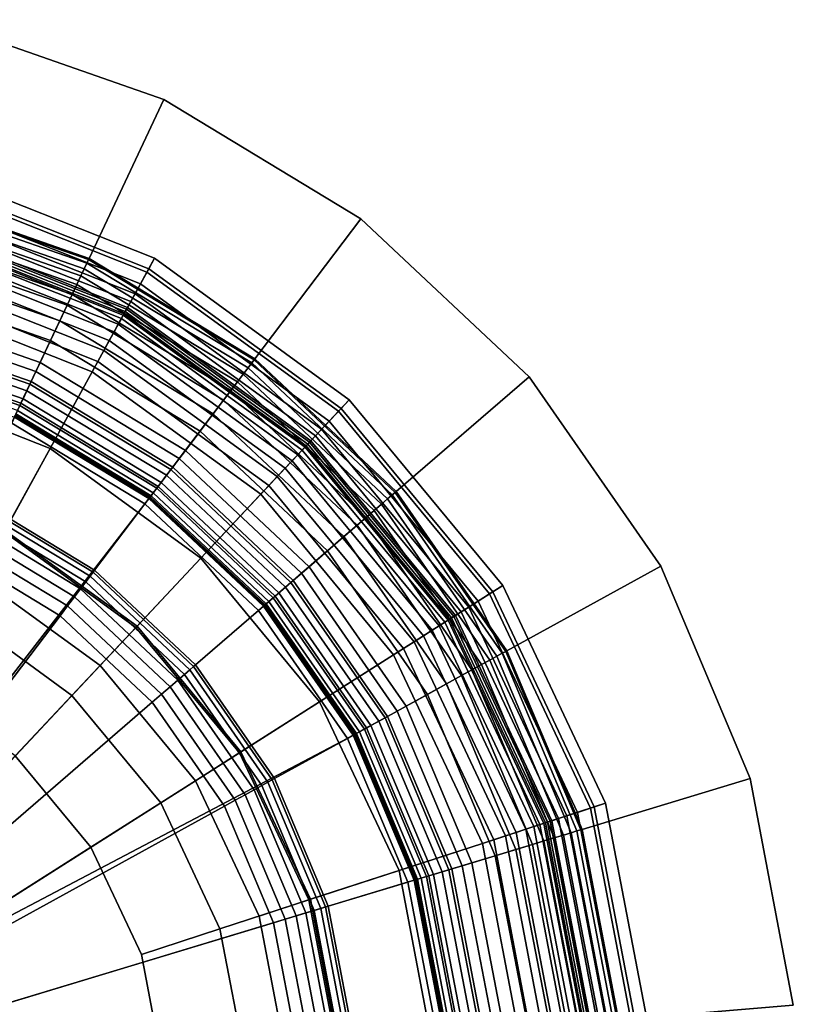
# Model space of a CAD drawing. Extents: x -43.1 to 43.1, y -41.3 to 41.3.
# Tile 635 of 656: x 26.9 to 27.9, y 20.6 to 21.9. Entities that reach past the tile are written whole.
import ezdxf

# ---------------------------------------------------------------- set-up
doc = ezdxf.new("R2010")
doc.units = 0
for name, color, linetype in [('LAMP', 7, 'CONTINUOUS'), ('LAMP_SUPPORT', 18, 'CONTINUOUS'), ('METAL_BASE', 254, 'CONTINUOUS')]:
    doc.layers.add(name, color=color, linetype=linetype)

msp = doc.modelspace()

# ---------------------------------------------------------------- linework, layer by layer
at = {"layer": 'LAMP'}
for points in [[(26.7757, 21.6675, 24.3843), (27.0554, 21.5568, 24.3843), (27.0651, 21.5744, 24.6401), (26.7806, 21.6869, 24.6401)], [(26.7806, 21.6869, 24.6401), (27.0651, 21.5744, 24.6401), (27.0577, 21.561, 24.7579), (26.7768, 21.6721, 24.7579)], [(26.7768, 21.6721, 24.7579), (27.0577, 21.561, 24.7579), (27.0295, 21.5096, 24.8806), (26.7623, 21.6153, 24.8806)], [(26.7714, 21.6509, 24.0998), (27.0471, 21.5418, 24.0998), (27.0554, 21.5568, 24.3843), (26.7757, 21.6675, 24.3843)], [(26.7679, 21.637, 23.7996), (27.0403, 21.5293, 23.7996), (27.0471, 21.5418, 24.0998), (26.7714, 21.6509, 24.0998)], [(26.7629, 21.6176, 23.2036), (27.0306, 21.5117, 23.2036), (27.0348, 21.5193, 23.4966), (26.765, 21.626, 23.4966)], [(26.765, 21.626, 23.4966), (27.0348, 21.5193, 23.4966), (27.0403, 21.5293, 23.7996), (26.7679, 21.637, 23.7996)], [(26.7623, 21.6153, 24.8806), (27.0295, 21.5096, 24.8806), (26.9858, 21.4302, 24.9998), (26.7398, 21.5275, 24.9998)], [(26.7614, 21.612, 22.9337), (27.0278, 21.5066, 22.9337), (27.0306, 21.5117, 23.2036), (26.7629, 21.6176, 23.2036)], [(26.7568, 21.5941, 22.6586), (27.0189, 21.4904, 22.6586), (27.0229, 21.4976, 22.6707), (26.7589, 21.602, 22.6707)], [(26.7589, 21.602, 22.6707), (27.0229, 21.4976, 22.6707), (27.0254, 21.5022, 22.6845), (26.7602, 21.6072, 22.6845)], [(26.7602, 21.6072, 22.6845), (27.0254, 21.5022, 22.6845), (27.0264, 21.5039, 22.6997), (26.7607, 21.609, 22.6997)], [(26.7607, 21.609, 22.6997), (27.0264, 21.5039, 22.6997), (27.0278, 21.5066, 22.9337), (26.7614, 21.612, 22.9337)], [(26.7542, 21.5837, 22.6486), (27.0138, 21.481, 22.6486), (27.0189, 21.4904, 22.6586), (26.7568, 21.5941, 22.6586)], [(26.751, 21.5713, 22.6411), (27.0076, 21.4698, 22.6411), (27.0138, 21.481, 22.6486), (26.7542, 21.5837, 22.6486)], [(26.7474, 21.5573, 22.6365), (27.0007, 21.4571, 22.6365), (27.0076, 21.4698, 22.6411), (26.751, 21.5713, 22.6411)], [(27.0554, 21.5568, 24.3843), (27.2988, 21.38, 24.3843), (27.3125, 21.3946, 24.6401), (27.0651, 21.5744, 24.6401)], [(27.0651, 21.5744, 24.6401), (27.3125, 21.3946, 24.6401), (27.3021, 21.3835, 24.7579), (27.0577, 21.561, 24.7579)], [(26.7435, 21.5422, 22.6352), (26.9931, 21.4434, 22.6352), (27.0007, 21.4571, 22.6365), (26.7474, 21.5573, 22.6365)], [(27.0577, 21.561, 24.7579), (27.3021, 21.3835, 24.7579), (27.262, 21.3408, 24.8806), (27.0295, 21.5096, 24.8806)], [(27.0471, 21.5418, 24.0998), (27.2871, 21.3675, 24.0998), (27.2988, 21.38, 24.3843), (27.0554, 21.5568, 24.3843)], [(26.6827, 21.305, 22.6428), (26.8752, 21.2288, 22.6428), (26.9931, 21.4434, 22.6352), (26.7435, 21.5422, 22.6352)], [(27.0403, 21.5293, 23.7996), (27.2773, 21.3571, 23.7996), (27.2871, 21.3675, 24.0998), (27.0471, 21.5418, 24.0998)], [(26.7398, 21.5275, 24.9998), (26.9858, 21.4302, 24.9998), (26.9323, 21.3326, 25.107), (26.7121, 21.4197, 25.107)], [(27.0348, 21.5193, 23.4966), (27.2695, 21.3488, 23.4966), (27.2773, 21.3571, 23.7996), (27.0403, 21.5293, 23.7996)], [(27.0306, 21.5117, 23.2036), (27.2637, 21.3425, 23.2036), (27.2695, 21.3488, 23.4966), (27.0348, 21.5193, 23.4966)], [(27.0295, 21.5096, 24.8806), (27.262, 21.3408, 24.8806), (27.2, 21.2747, 24.9998), (26.9858, 21.4302, 24.9998)], [(27.0229, 21.4976, 22.6707), (27.2526, 21.3308, 22.6707), (27.2562, 21.3346, 22.6845), (27.0254, 21.5022, 22.6845)], [(27.0254, 21.5022, 22.6845), (27.2562, 21.3346, 22.6845), (27.2576, 21.3361, 22.6997), (27.0264, 21.5039, 22.6997)], [(27.0264, 21.5039, 22.6997), (27.2576, 21.3361, 22.6997), (27.2597, 21.3383, 22.9337), (27.0278, 21.5066, 22.9337)], [(27.0278, 21.5066, 22.9337), (27.2597, 21.3383, 22.9337), (27.2637, 21.3425, 23.2036), (27.0306, 21.5117, 23.2036)], [(27.0138, 21.481, 22.6486), (27.2397, 21.317, 22.6486), (27.247, 21.3248, 22.6586), (27.0189, 21.4904, 22.6586)], [(27.0189, 21.4904, 22.6586), (27.247, 21.3248, 22.6586), (27.2526, 21.3308, 22.6707), (27.0229, 21.4976, 22.6707)], [(27.0076, 21.4698, 22.6411), (27.2309, 21.3076, 22.6411), (27.2397, 21.317, 22.6486), (27.0138, 21.481, 22.6486)], [(27.0007, 21.4571, 22.6365), (27.221, 21.2971, 22.6365), (27.2309, 21.3076, 22.6411), (27.0076, 21.4698, 22.6411)], [(26.9931, 21.4434, 22.6352), (27.2103, 21.2857, 22.6352), (27.221, 21.2971, 22.6365), (27.0007, 21.4571, 22.6365)], [(26.8752, 21.2288, 22.6428), (27.0428, 21.1072, 22.6428), (27.2103, 21.2857, 22.6352), (26.9931, 21.4434, 22.6352)], [(26.9858, 21.4302, 24.9998), (27.2, 21.2747, 24.9998), (27.1238, 21.1935, 25.107), (26.9323, 21.3326, 25.107)], [(26.7121, 21.4197, 25.107), (26.9323, 21.3326, 25.107), (26.8742, 21.2269, 25.1939), (26.6822, 21.3029, 25.1939)], [(27.2988, 21.38, 24.3843), (27.4907, 21.1483, 24.3843), (27.5076, 21.159, 24.6401), (27.3125, 21.3946, 24.6401)], [(27.3125, 21.3946, 24.6401), (27.5076, 21.159, 24.6401), (27.4947, 21.1508, 24.7579), (27.3021, 21.3835, 24.7579)], [(27.3021, 21.3835, 24.7579), (27.4947, 21.1508, 24.7579), (27.4452, 21.1194, 24.8806), (27.262, 21.3408, 24.8806)], [(27.2871, 21.3675, 24.0998), (27.4762, 21.1391, 24.0998), (27.4907, 21.1483, 24.3843), (27.2988, 21.38, 24.3843)], [(27.2773, 21.3571, 23.7996), (27.4642, 21.1314, 23.7996), (27.4762, 21.1391, 24.0998), (27.2871, 21.3675, 24.0998)], [(27.2695, 21.3488, 23.4966), (27.4545, 21.1253, 23.4966), (27.4642, 21.1314, 23.7996), (27.2773, 21.3571, 23.7996)], [(27.262, 21.3408, 24.8806), (27.4452, 21.1194, 24.8806), (27.3687, 21.0708, 24.9998), (27.2, 21.2747, 24.9998)], [(27.2576, 21.3361, 22.6997), (27.4398, 21.116, 22.6997), (27.4424, 21.1176, 22.9337), (27.2597, 21.3383, 22.9337)], [(27.2597, 21.3383, 22.9337), (27.4424, 21.1176, 22.9337), (27.4473, 21.1207, 23.2036), (27.2637, 21.3425, 23.2036)], [(27.2637, 21.3425, 23.2036), (27.4473, 21.1207, 23.2036), (27.4545, 21.1253, 23.4966), (27.2695, 21.3488, 23.4966)], [(26.9323, 21.3326, 25.107), (27.1238, 21.1935, 25.107), (27.0413, 21.1056, 25.1939), (26.8742, 21.2269, 25.1939)], [(27.247, 21.3248, 22.6586), (27.4267, 21.1077, 22.6586), (27.4337, 21.1121, 22.6707), (27.2526, 21.3308, 22.6707)], [(27.2526, 21.3308, 22.6707), (27.4337, 21.1121, 22.6707), (27.4381, 21.1149, 22.6845), (27.2562, 21.3346, 22.6845)], [(27.2562, 21.3346, 22.6845), (27.4381, 21.1149, 22.6845), (27.4398, 21.116, 22.6997), (27.2576, 21.3361, 22.6997)], [(27.2309, 21.3076, 22.6411), (27.4069, 21.0951, 22.6411), (27.4177, 21.1019, 22.6486), (27.2397, 21.317, 22.6486)], [(27.2397, 21.317, 22.6486), (27.4177, 21.1019, 22.6486), (27.4267, 21.1077, 22.6586), (27.247, 21.3248, 22.6586)], [(27.221, 21.2971, 22.6365), (27.3947, 21.0873, 22.6365), (27.4069, 21.0951, 22.6411), (27.2309, 21.3076, 22.6411)], [(27.2103, 21.2857, 22.6352), (27.3815, 21.0789, 22.6352), (27.3947, 21.0873, 22.6365), (27.221, 21.2971, 22.6365)], [(27.0428, 21.1072, 22.6428), (27.1748, 20.9477, 22.6428), (27.3815, 21.0789, 22.6352), (27.2103, 21.2857, 22.6352)], [(27.2, 21.2747, 24.9998), (27.3687, 21.0708, 24.9998), (27.2748, 21.0112, 25.107), (27.1238, 21.1935, 25.107)], [(26.8422, 21.1687, 22.1433), (26.6657, 21.2386, 22.1433), (26.4775, 20.5049, 22.1433), (26.9958, 21.0572, 22.1433)], [(26.8742, 21.2269, 25.1939), (27.0413, 21.1056, 25.1939), (26.9602, 21.0192, 25.2522), (26.8171, 21.1231, 25.2522)], [(26.8422, 21.1687, 22.1433), (26.9958, 21.0572, 22.1433), (27.0428, 21.1072, 22.6428), (26.8752, 21.2288, 22.6428)], [(27.1238, 21.1935, 25.107), (27.2748, 21.0112, 25.107), (27.173, 20.9465, 25.1939), (27.0413, 21.1056, 25.1939)], [(27.4947, 21.1508, 24.7579), (27.6234, 20.8776, 24.7579), (27.5676, 20.8594, 24.8806), (27.4452, 21.1194, 24.8806)], [(27.4907, 21.1483, 24.3843), (27.6188, 20.8761, 24.3843), (27.6379, 20.8823, 24.6401), (27.5076, 21.159, 24.6401)], [(27.5076, 21.159, 24.6401), (27.6379, 20.8823, 24.6401), (27.6234, 20.8776, 24.7579), (27.4947, 21.1508, 24.7579)], [(27.4642, 21.1314, 23.7996), (27.589, 20.8664, 23.7996), (27.6025, 20.8708, 24.0998), (27.4762, 21.1391, 24.0998)], [(27.4762, 21.1391, 24.0998), (27.6025, 20.8708, 24.0998), (27.6188, 20.8761, 24.3843), (27.4907, 21.1483, 24.3843)], [(27.4545, 21.1253, 23.4966), (27.5781, 20.8629, 23.4966), (27.589, 20.8664, 23.7996), (27.4642, 21.1314, 23.7996)], [(26.8171, 21.1231, 25.2522), (26.9602, 21.0192, 25.2522), (26.8882, 20.9425, 25.2735), (26.7665, 21.0309, 25.2735)], [(27.4452, 21.1194, 24.8806), (27.5676, 20.8594, 24.8806), (27.4815, 20.8314, 24.9998), (27.3687, 21.0708, 24.9998)], [(27.4337, 21.1121, 22.6707), (27.5546, 20.8552, 22.6707), (27.5597, 20.8568, 22.6845), (27.4381, 21.1149, 22.6845)], [(27.4381, 21.1149, 22.6845), (27.5597, 20.8568, 22.6845), (27.5615, 20.8574, 22.6997), (27.4398, 21.116, 22.6997)], [(27.4398, 21.116, 22.6997), (27.5615, 20.8574, 22.6997), (27.5644, 20.8584, 22.9337), (27.4424, 21.1176, 22.9337)], [(27.4424, 21.1176, 22.9337), (27.5644, 20.8584, 22.9337), (27.5699, 20.8602, 23.2036), (27.4473, 21.1207, 23.2036)], [(27.4473, 21.1207, 23.2036), (27.5699, 20.8602, 23.2036), (27.5781, 20.8629, 23.4966), (27.4545, 21.1253, 23.4966)], [(27.0413, 21.1056, 25.1939), (27.173, 20.9465, 25.1939), (27.0729, 20.883, 25.2522), (26.9602, 21.0192, 25.2522)], [(26.9958, 21.0572, 22.1433), (27.1169, 20.9109, 22.1433), (27.1748, 20.9477, 22.6428), (27.0428, 21.1072, 22.6428)], [(27.4069, 21.0951, 22.6411), (27.5244, 20.8454, 22.6411), (27.5366, 20.8494, 22.6486), (27.4177, 21.1019, 22.6486)], [(27.4177, 21.1019, 22.6486), (27.5366, 20.8494, 22.6486), (27.5468, 20.8527, 22.6586), (27.4267, 21.1077, 22.6586)], [(27.4267, 21.1077, 22.6586), (27.5468, 20.8527, 22.6586), (27.5546, 20.8552, 22.6707), (27.4337, 21.1121, 22.6707)], [(27.3947, 21.0873, 22.6365), (27.5107, 20.8409, 22.6365), (27.5244, 20.8454, 22.6411), (27.4069, 21.0951, 22.6411)], [(27.1748, 20.9477, 22.6428), (27.263, 20.7604, 22.6428), (27.4959, 20.8361, 22.6352), (27.3815, 21.0789, 22.6352)], [(27.3815, 21.0789, 22.6352), (27.4959, 20.8361, 22.6352), (27.5107, 20.8409, 22.6365), (27.3947, 21.0873, 22.6365)], [(27.3687, 21.0708, 24.9998), (27.4815, 20.8314, 24.9998), (27.3756, 20.797, 25.107), (27.2748, 21.0112, 25.107)], [(26.9958, 21.0572, 22.1433), (26.4775, 20.5049, 22.1433), (27.1169, 20.9109, 22.1433)], [(26.9602, 21.0192, 25.2522), (27.0729, 20.883, 25.2522), (26.9842, 20.8266, 25.2735), (26.8882, 20.9425, 25.2735)], [(27.2748, 21.0112, 25.107), (27.3756, 20.797, 25.107), (27.2609, 20.7597, 25.1939), (27.173, 20.9465, 25.1939)], [(26.8882, 20.9425, 25.2735), (26.9842, 20.8266, 25.2735), (26.4775, 20.5049, 25.2735)], [(27.173, 20.9465, 25.1939), (27.2609, 20.7597, 25.1939), (27.1482, 20.723, 25.2522), (27.0729, 20.883, 25.2522)], [(27.1169, 20.9109, 22.1433), (27.1978, 20.7392, 22.1433), (27.263, 20.7604, 22.6428), (27.1748, 20.9477, 22.6428)], [(27.1978, 20.7392, 22.1433), (27.1169, 20.9109, 22.1433), (26.4775, 20.5049, 22.1433), (27.2334, 20.5527, 22.1433)], [(27.0729, 20.883, 25.2522), (27.1482, 20.723, 25.2522), (27.0483, 20.6905, 25.2735), (26.9842, 20.8266, 25.2735)], [(27.6234, 20.8776, 24.7579), (27.6801, 20.5809, 24.7579), (27.6216, 20.5772, 24.8806), (27.5676, 20.8594, 24.8806)], [(27.6025, 20.8708, 24.0998), (27.6582, 20.5795, 24.0998), (27.6753, 20.5806, 24.3843), (27.6188, 20.8761, 24.3843)], [(27.6188, 20.8761, 24.3843), (27.6753, 20.5806, 24.3843), (27.6953, 20.5819, 24.6401), (27.6379, 20.8823, 24.6401)], [(27.6379, 20.8823, 24.6401), (27.6953, 20.5819, 24.6401), (27.6801, 20.5809, 24.7579), (27.6234, 20.8776, 24.7579)], [(27.5781, 20.8629, 23.4966), (27.6326, 20.5779, 23.4966), (27.644, 20.5786, 23.7996), (27.589, 20.8664, 23.7996)], [(27.589, 20.8664, 23.7996), (27.644, 20.5786, 23.7996), (27.6582, 20.5795, 24.0998), (27.6025, 20.8708, 24.0998)], [(27.5676, 20.8594, 24.8806), (27.6216, 20.5772, 24.8806), (27.5311, 20.5715, 24.9998), (27.4815, 20.8314, 24.9998)], [(27.5366, 20.8494, 22.6486), (27.589, 20.5751, 22.6486), (27.5997, 20.5758, 22.6586), (27.5468, 20.8527, 22.6586)], [(27.5468, 20.8527, 22.6586), (27.5997, 20.5758, 22.6586), (27.6079, 20.5763, 22.6707), (27.5546, 20.8552, 22.6707)], [(27.5546, 20.8552, 22.6707), (27.6079, 20.5763, 22.6707), (27.6132, 20.5767, 22.6845), (27.5597, 20.8568, 22.6845)], [(27.5597, 20.8568, 22.6845), (27.6132, 20.5767, 22.6845), (27.6151, 20.5768, 22.6997), (27.5615, 20.8574, 22.6997)], [(27.5615, 20.8574, 22.6997), (27.6151, 20.5768, 22.6997), (27.6182, 20.577, 22.9337), (27.5644, 20.8584, 22.9337)], [(27.5644, 20.8584, 22.9337), (27.6182, 20.577, 22.9337), (27.624, 20.5774, 23.2036), (27.5699, 20.8602, 23.2036)], [(27.5699, 20.8602, 23.2036), (27.624, 20.5774, 23.2036), (27.6326, 20.5779, 23.4966), (27.5781, 20.8629, 23.4966)], [(27.4959, 20.8361, 22.6352), (27.5462, 20.5724, 22.6352), (27.5618, 20.5734, 22.6365), (27.5107, 20.8409, 22.6365)], [(27.5107, 20.8409, 22.6365), (27.5618, 20.5734, 22.6365), (27.5762, 20.5743, 22.6411), (27.5244, 20.8454, 22.6411)], [(27.5244, 20.8454, 22.6411), (27.5762, 20.5743, 22.6411), (27.589, 20.5751, 22.6486), (27.5366, 20.8494, 22.6486)], [(27.0483, 20.6905, 25.2735), (27.0765, 20.5428, 25.2735), (26.4775, 20.5049, 25.2735), (26.9842, 20.8266, 25.2735)], [(27.263, 20.7604, 22.6428), (27.3018, 20.557, 22.6428), (27.5462, 20.5724, 22.6352), (27.4959, 20.8361, 22.6352)], [(27.4815, 20.8314, 24.9998), (27.5311, 20.5715, 24.9998), (27.42, 20.5645, 25.107), (27.3756, 20.797, 25.107)], [(27.3756, 20.797, 25.107), (27.42, 20.5645, 25.107), (27.2997, 20.5569, 25.1939), (27.2609, 20.7597, 25.1939)], [(27.2609, 20.7597, 25.1939), (27.2997, 20.5569, 25.1939), (27.1814, 20.5494, 25.2522), (27.1482, 20.723, 25.2522)], [(27.1978, 20.7392, 22.1433), (27.2334, 20.5527, 22.1433), (27.3018, 20.557, 22.6428), (27.263, 20.7604, 22.6428)], [(27.1482, 20.723, 25.2522), (27.1814, 20.5494, 25.2522), (27.0765, 20.5428, 25.2735), (27.0483, 20.6905, 25.2735)]]:
    msp.add_3dface(points, dxfattribs=at)
at = {"layer": 'LAMP_SUPPORT'}
for points in [[(26.9812, 21.5725, 18.9861), (26.749, 21.6533, 18.9861), (26.7479, 21.6485, 18.9723), (26.9791, 21.5681, 18.9723)], [(26.9791, 21.5681, 22.4939), (26.7479, 21.6485, 22.4939), (26.749, 21.6533, 22.48), (26.9812, 21.5725, 22.48)], [(26.9819, 21.5741, 19.0011), (26.7494, 21.655, 19.0011), (26.749, 21.6533, 18.9861), (26.9812, 21.5725, 18.9861)], [(26.9812, 21.5725, 22.48), (26.749, 21.6533, 22.48), (26.7494, 21.655, 22.465), (26.9819, 21.5741, 22.465)], [(26.9819, 21.5741, 22.465), (26.7494, 21.655, 22.465), (26.7494, 21.655, 19.0011), (26.9819, 21.5741, 19.0011)], [(26.9758, 21.561, 18.9601), (26.7461, 21.641, 18.9601), (26.7438, 21.6311, 18.9499), (26.9714, 21.5518, 18.9499)], [(26.9714, 21.5518, 22.5162), (26.7438, 21.6311, 22.5162), (26.7461, 21.641, 22.5061), (26.9758, 21.561, 22.5061)], [(26.9791, 21.5681, 18.9723), (26.7479, 21.6485, 18.9723), (26.7461, 21.641, 18.9601), (26.9758, 21.561, 18.9601)], [(26.9758, 21.561, 22.5061), (26.7461, 21.641, 22.5061), (26.7479, 21.6485, 22.4939), (26.9791, 21.5681, 22.4939)], [(26.9714, 21.5518, 18.9499), (26.7438, 21.6311, 18.9499), (26.741, 21.6192, 18.9421), (26.9663, 21.5408, 18.9421)], [(26.9663, 21.5408, 22.524), (26.741, 21.6192, 22.524), (26.7438, 21.6311, 22.5162), (26.9714, 21.5518, 22.5162)], [(26.9663, 21.5408, 18.9421), (26.741, 21.6192, 18.9421), (26.7378, 21.6057, 18.9372), (26.9604, 21.5283, 18.9372)], [(26.9604, 21.5283, 22.5289), (26.7378, 21.6057, 22.5289), (26.741, 21.6192, 22.524), (26.9663, 21.5408, 22.524)], [(26.9604, 21.5283, 18.9372), (26.7378, 21.6057, 18.9372), (26.7344, 21.5911, 18.9354), (26.954, 21.5147, 18.9354)], [(26.954, 21.5147, 22.5307), (26.7344, 21.5911, 22.5307), (26.7378, 21.6057, 22.5289), (26.9604, 21.5283, 22.5289)], [(26.9143, 21.4303, 22.5307), (26.7131, 21.5003, 22.5307), (26.7344, 21.5911, 22.5307), (26.954, 21.5147, 22.5307)], [(26.954, 21.5147, 18.9354), (26.7344, 21.5911, 18.9354), (26.7294, 21.5697, 18.9338), (26.9446, 21.4948, 18.9338)], [(26.9446, 21.4948, 18.9338), (26.7294, 21.5697, 18.9338), (26.7231, 21.5429, 18.929), (26.9329, 21.4699, 18.929)], [(27.1885, 21.4413, 18.9723), (26.9791, 21.5681, 18.9723), (26.9758, 21.561, 18.9601), (27.1838, 21.4351, 18.9601)], [(27.1838, 21.4351, 22.5061), (26.9758, 21.561, 22.5061), (26.9791, 21.5681, 22.4939), (27.1885, 21.4413, 22.4939)], [(27.1915, 21.4453, 18.9861), (26.9812, 21.5725, 18.9861), (26.9791, 21.5681, 18.9723), (27.1885, 21.4413, 18.9723)], [(27.1885, 21.4413, 22.4939), (26.9791, 21.5681, 22.4939), (26.9812, 21.5725, 22.48), (27.1915, 21.4453, 22.48)], [(27.1925, 21.4466, 19.0011), (26.9819, 21.5741, 19.0011), (26.9812, 21.5725, 18.9861), (27.1915, 21.4453, 18.9861)], [(27.1915, 21.4453, 22.48), (26.9812, 21.5725, 22.48), (26.9819, 21.5741, 22.465), (27.1925, 21.4466, 22.465)], [(27.1925, 21.4466, 22.465), (26.9819, 21.5741, 22.465), (26.9819, 21.5741, 19.0011), (27.1925, 21.4466, 19.0011)], [(27.1777, 21.427, 18.9499), (26.9714, 21.5518, 18.9499), (26.9663, 21.5408, 18.9421), (27.1703, 21.4173, 18.9421)], [(27.1703, 21.4173, 22.524), (26.9663, 21.5408, 22.524), (26.9714, 21.5518, 22.5162), (27.1777, 21.427, 22.5162)], [(27.1838, 21.4351, 18.9601), (26.9758, 21.561, 18.9601), (26.9714, 21.5518, 18.9499), (27.1777, 21.427, 18.9499)], [(27.1777, 21.427, 22.5162), (26.9714, 21.5518, 22.5162), (26.9758, 21.561, 22.5061), (27.1838, 21.4351, 22.5061)], [(26.9329, 21.4699, 18.929), (26.7231, 21.5429, 18.929), (26.7161, 21.5129, 18.9214), (26.9198, 21.442, 18.9214)], [(27.1703, 21.4173, 18.9421), (26.9663, 21.5408, 18.9421), (26.9604, 21.5283, 18.9372), (27.1619, 21.4063, 18.9372)], [(27.1619, 21.4063, 22.5289), (26.9604, 21.5283, 22.5289), (26.9663, 21.5408, 22.524), (27.1703, 21.4173, 22.524)], [(27.1619, 21.4063, 18.9372), (26.9604, 21.5283, 18.9372), (26.954, 21.5147, 18.9354), (27.1528, 21.3943, 18.9354)], [(27.1528, 21.3943, 22.5307), (26.954, 21.5147, 22.5307), (26.9604, 21.5283, 22.5289), (27.1619, 21.4063, 22.5289)], [(27.0965, 21.32, 22.5307), (26.9143, 21.4303, 22.5307), (26.954, 21.5147, 22.5307), (27.1528, 21.3943, 22.5307)], [(27.1528, 21.3943, 18.9354), (26.954, 21.5147, 18.9354), (26.9446, 21.4948, 18.9338), (27.1396, 21.3768, 18.9338)], [(26.9198, 21.442, 18.9214), (26.7161, 21.5129, 18.9214), (26.7091, 21.4831, 18.9114), (26.9068, 21.4143, 18.9114)], [(26.9084, 21.4177, 22.5291), (26.71, 21.4867, 22.5291), (26.7131, 21.5003, 22.5307), (26.9143, 21.4303, 22.5307)], [(27.1396, 21.3768, 18.9338), (26.9446, 21.4948, 18.9338), (26.9329, 21.4699, 18.929), (27.1229, 21.3549, 18.929)], [(26.9068, 21.4143, 18.9114), (26.7091, 21.4831, 18.9114), (26.703, 21.4571, 18.8993), (26.8954, 21.3901, 18.8993)], [(26.9029, 21.4061, 22.5245), (26.707, 21.4742, 22.5245), (26.71, 21.4867, 22.5291), (26.9084, 21.4177, 22.5291)], [(26.8981, 21.3958, 22.5173), (26.7045, 21.4632, 22.5173), (26.707, 21.4742, 22.5245), (26.9029, 21.4061, 22.5245)], [(27.1229, 21.3549, 18.929), (26.9329, 21.4699, 18.929), (26.9198, 21.442, 18.9214), (27.1043, 21.3303, 18.9214)], [(26.8954, 21.3901, 18.8993), (26.703, 21.4571, 18.8993), (26.6986, 21.4382, 18.8854), (26.8872, 21.3726, 18.8854)], [(26.891, 21.3808, 22.4966), (26.7007, 21.447, 22.4966), (26.7023, 21.454, 22.5079), (26.8941, 21.3873, 22.5079)], [(26.8941, 21.3873, 22.5079), (26.7023, 21.454, 22.5079), (26.7045, 21.4632, 22.5173), (26.8981, 21.3958, 22.5173)], [(27.1043, 21.3303, 18.9214), (26.9198, 21.442, 18.9214), (26.9068, 21.4143, 18.9114), (27.0858, 21.306, 18.9114)], [(27.367, 21.2738, 18.9723), (27.1885, 21.4413, 18.9723), (27.1838, 21.4351, 18.9601), (27.3611, 21.2687, 18.9601)], [(27.3611, 21.2687, 22.5061), (27.1838, 21.4351, 22.5061), (27.1885, 21.4413, 22.4939), (27.367, 21.2738, 22.4939)], [(27.3707, 21.277, 18.9861), (27.1915, 21.4453, 18.9861), (27.1885, 21.4413, 18.9723), (27.367, 21.2738, 18.9723)], [(27.367, 21.2738, 22.4939), (27.1885, 21.4413, 22.4939), (27.1915, 21.4453, 22.48), (27.3707, 21.277, 22.48)], [(27.3721, 21.2782, 19.0011), (27.1925, 21.4466, 19.0011), (27.1915, 21.4453, 18.9861), (27.3707, 21.277, 18.9861)], [(27.3707, 21.277, 22.48), (27.1915, 21.4453, 22.48), (27.1925, 21.4466, 22.465), (27.3721, 21.2782, 22.465)], [(27.3721, 21.2782, 22.465), (27.1925, 21.4466, 22.465), (27.1925, 21.4466, 19.0011), (27.3721, 21.2782, 19.0011)], [(27.0881, 21.3089, 22.5291), (26.9084, 21.4177, 22.5291), (26.9143, 21.4303, 22.5307), (27.0965, 21.32, 22.5307)], [(27.3534, 21.2621, 18.9499), (27.1777, 21.427, 18.9499), (27.1703, 21.4173, 18.9421), (27.3442, 21.2541, 18.9421)], [(27.3442, 21.2541, 22.524), (27.1703, 21.4173, 22.524), (27.1777, 21.427, 22.5162), (27.3534, 21.2621, 22.5162)], [(27.3611, 21.2687, 18.9601), (27.1838, 21.4351, 18.9601), (27.1777, 21.427, 18.9499), (27.3534, 21.2621, 18.9499)], [(27.3534, 21.2621, 22.5162), (27.1777, 21.427, 22.5162), (27.1838, 21.4351, 22.5061), (27.3611, 21.2687, 22.5061)], [(27.0858, 21.306, 18.9114), (26.9068, 21.4143, 18.9114), (26.8954, 21.3901, 18.8993), (27.0697, 21.2846, 18.8993)], [(27.0803, 21.2987, 22.5245), (26.9029, 21.4061, 22.5245), (26.9084, 21.4177, 22.5291), (27.0881, 21.3089, 22.5291)], [(27.3442, 21.2541, 18.9421), (27.1703, 21.4173, 18.9421), (27.1619, 21.4063, 18.9372), (27.3337, 21.2451, 18.9372)], [(27.3337, 21.2451, 22.5289), (27.1619, 21.4063, 22.5289), (27.1703, 21.4173, 22.524), (27.3442, 21.2541, 22.524)], [(27.0735, 21.2897, 22.5173), (26.8981, 21.3958, 22.5173), (26.9029, 21.4061, 22.5245), (27.0803, 21.2987, 22.5245)], [(27.3337, 21.2451, 18.9372), (27.1619, 21.4063, 18.9372), (27.1528, 21.3943, 18.9354), (27.3223, 21.2352, 18.9354)], [(27.3223, 21.2352, 22.5307), (27.1528, 21.3943, 22.5307), (27.1619, 21.4063, 22.5289), (27.3337, 21.2451, 22.5289)], [(27.0697, 21.2846, 18.8993), (26.8954, 21.3901, 18.8993), (26.8872, 21.3726, 18.8854), (27.058, 21.2693, 18.8854)], [(27.0678, 21.2822, 22.5079), (26.8941, 21.3873, 22.5079), (26.8981, 21.3958, 22.5173), (27.0735, 21.2897, 22.5173)], [(27.2518, 21.1743, 22.5307), (27.0965, 21.32, 22.5307), (27.1528, 21.3943, 22.5307), (27.3223, 21.2352, 22.5307)], [(27.3223, 21.2352, 18.9354), (27.1528, 21.3943, 18.9354), (27.1396, 21.3768, 18.9338), (27.3057, 21.2209, 18.9338)], [(27.0596, 21.2715, 22.4698), (26.8884, 21.3751, 22.4698), (26.889, 21.3766, 22.4838), (27.0606, 21.2728, 22.4838)], [(27.0606, 21.2728, 22.4838), (26.889, 21.3766, 22.4838), (26.891, 21.3808, 22.4966), (27.0634, 21.2764, 22.4966)], [(27.0634, 21.2764, 22.4966), (26.891, 21.3808, 22.4966), (26.8941, 21.3873, 22.5079), (27.0678, 21.2822, 22.5079)], [(27.3057, 21.2209, 18.9338), (27.1396, 21.3768, 18.9338), (27.1229, 21.3549, 18.929), (27.2849, 21.2029, 18.929)], [(26.4862, 20.5317, 21.5662), (26.8876, 21.3736, 21.5662), (27.0586, 21.2701, 21.5662)], [(27.0529, 21.2626, 18.8701), (26.8836, 21.3651, 18.8701), (26.8385, 21.2692, 17.848), (26.9889, 21.1782, 17.848)], [(27.058, 21.2693, 18.8854), (26.8872, 21.3726, 18.8854), (26.8836, 21.3651, 18.8701), (27.0529, 21.2626, 18.8701)], [(27.0586, 21.2701, 21.5662), (26.8876, 21.3736, 21.5662), (26.8884, 21.3751, 22.4698), (27.0596, 21.2715, 22.4698)], [(27.2849, 21.2029, 18.929), (27.1229, 21.3549, 18.929), (27.1043, 21.3303, 18.9214), (27.2616, 21.1827, 18.9214)], [(27.2616, 21.1827, 18.9214), (27.1043, 21.3303, 18.9214), (27.0858, 21.306, 18.9114), (27.2384, 21.1627, 18.9114)], [(27.2412, 21.1652, 22.5291), (27.0881, 21.3089, 22.5291), (27.0965, 21.32, 22.5307), (27.2518, 21.1743, 22.5307)], [(27.2384, 21.1627, 18.9114), (27.0858, 21.306, 18.9114), (27.0697, 21.2846, 18.8993), (27.2182, 21.1453, 18.8993)], [(27.2315, 21.1568, 22.5245), (27.0803, 21.2987, 22.5245), (27.0881, 21.3089, 22.5291), (27.2412, 21.1652, 22.5291)], [(27.2158, 21.1432, 22.5079), (27.0678, 21.2822, 22.5079), (27.0735, 21.2897, 22.5173), (27.223, 21.1494, 22.5173)], [(27.223, 21.1494, 22.5173), (27.0735, 21.2897, 22.5173), (27.0803, 21.2987, 22.5245), (27.2315, 21.1568, 22.5245)], [(27.2182, 21.1453, 18.8993), (27.0697, 21.2846, 18.8993), (27.058, 21.2693, 18.8854), (27.2035, 21.1326, 18.8854)], [(27.2069, 21.1355, 22.4838), (27.0606, 21.2728, 22.4838), (27.0634, 21.2764, 22.4966), (27.2104, 21.1385, 22.4966)], [(27.2104, 21.1385, 22.4966), (27.0634, 21.2764, 22.4966), (27.0678, 21.2822, 22.5079), (27.2158, 21.1432, 22.5079)], [(27.5111, 21.0752, 18.9861), (27.3707, 21.277, 18.9861), (27.367, 21.2738, 18.9723), (27.5068, 21.0728, 18.9723)], [(27.5068, 21.0728, 22.4939), (27.367, 21.2738, 22.4939), (27.3707, 21.277, 22.48), (27.5111, 21.0752, 22.48)], [(27.5126, 21.076, 19.0011), (27.3721, 21.2782, 19.0011), (27.3707, 21.277, 18.9861), (27.5111, 21.0752, 18.9861)], [(27.5111, 21.0752, 22.48), (27.3707, 21.277, 22.48), (27.3721, 21.2782, 22.465), (27.5126, 21.076, 22.465)], [(27.5126, 21.076, 22.465), (27.3721, 21.2782, 22.465), (27.3721, 21.2782, 19.0011), (27.5126, 21.076, 19.0011)], [(26.4862, 20.5317, 21.5662), (27.0586, 21.2701, 21.5662), (27.2044, 21.1334, 21.5662), (27.3185, 20.9693, 21.5662)], [(26.9869, 21.1756, 17.8327), (26.8371, 21.2662, 17.8327), (26.8345, 21.2605, 17.8188), (26.9831, 21.1706, 17.8188)], [(26.9889, 21.1782, 17.848), (26.8385, 21.2692, 17.848), (26.8371, 21.2662, 17.8327), (26.9869, 21.1756, 17.8327)], [(27.2035, 21.1326, 18.8854), (27.058, 21.2693, 18.8854), (27.0529, 21.2626, 18.8701), (27.1972, 21.1272, 18.8701)], [(27.2044, 21.1334, 21.5662), (27.0586, 21.2701, 21.5662), (27.0596, 21.2715, 22.4698), (27.2056, 21.1344, 22.4698)], [(27.2056, 21.1344, 22.4698), (27.0596, 21.2715, 22.4698), (27.0606, 21.2728, 22.4838), (27.2069, 21.1355, 22.4838)], [(27.5, 21.0691, 18.9601), (27.3611, 21.2687, 18.9601), (27.3534, 21.2621, 18.9499), (27.4911, 21.0642, 18.9499)], [(27.4911, 21.0642, 22.5162), (27.3534, 21.2621, 22.5162), (27.3611, 21.2687, 22.5061), (27.5, 21.0691, 22.5061)], [(27.5068, 21.0728, 18.9723), (27.367, 21.2738, 18.9723), (27.3611, 21.2687, 18.9601), (27.5, 21.0691, 18.9601)], [(27.5, 21.0691, 22.5061), (27.3611, 21.2687, 22.5061), (27.367, 21.2738, 22.4939), (27.5068, 21.0728, 22.4939)], [(26.9778, 21.1635, 17.8067), (26.8307, 21.2525, 17.8067), (26.826, 21.2425, 17.7967), (26.9711, 21.1547, 17.7967)], [(26.9831, 21.1706, 17.8188), (26.8345, 21.2605, 17.8188), (26.8307, 21.2525, 17.8067), (26.9778, 21.1635, 17.8067)], [(27.1972, 21.1272, 18.8701), (27.0529, 21.2626, 18.8701), (26.9889, 21.1782, 17.848), (27.117, 21.0579, 17.848)], [(27.4804, 21.0583, 18.9421), (27.3442, 21.2541, 18.9421), (27.3337, 21.2451, 18.9372), (27.4683, 21.0516, 18.9372)], [(27.4683, 21.0516, 22.5289), (27.3337, 21.2451, 22.5289), (27.3442, 21.2541, 22.524), (27.4804, 21.0583, 22.524)], [(27.4911, 21.0642, 18.9499), (27.3534, 21.2621, 18.9499), (27.3442, 21.2541, 18.9421), (27.4804, 21.0583, 18.9421)], [(27.4804, 21.0583, 22.524), (27.3442, 21.2541, 22.524), (27.3534, 21.2621, 22.5162), (27.4911, 21.0642, 22.5162)], [(26.9711, 21.1547, 17.7967), (26.826, 21.2425, 17.7967), (26.8205, 21.2307, 17.7891), (26.9632, 21.1443, 17.7891)], [(27.4683, 21.0516, 18.9372), (27.3337, 21.2451, 18.9372), (27.3223, 21.2352, 18.9354), (27.4551, 21.0444, 18.9354)], [(27.4551, 21.0444, 22.5307), (27.3223, 21.2352, 22.5307), (27.3337, 21.2451, 22.5289), (27.4683, 21.0516, 22.5289)], [(26.9632, 21.1443, 17.7891), (26.8205, 21.2307, 17.7891), (26.8143, 21.2177, 17.7843), (26.9545, 21.1328, 17.7843)], [(27.3734, 20.9994, 22.5307), (27.2518, 21.1743, 22.5307), (27.3223, 21.2352, 22.5307), (27.4551, 21.0444, 22.5307)], [(27.4551, 21.0444, 18.9354), (27.3223, 21.2352, 18.9354), (27.3057, 21.2209, 18.9338), (27.4358, 21.0338, 18.9338)], [(26.9545, 21.1328, 17.7843), (26.8143, 21.2177, 17.7843), (26.8077, 21.2036, 17.7827), (26.9451, 21.1204, 17.7827)], [(27.4358, 21.0338, 18.9338), (27.3057, 21.2209, 18.9338), (27.2849, 21.2029, 18.929), (27.4117, 21.0205, 18.929)], [(26.9451, 21.1204, 17.7827), (26.8077, 21.2036, 17.7827), (26.657, 20.8831, 17.7827), (26.7311, 20.8383, 17.7827)], [(27.4117, 21.0205, 18.929), (27.2849, 21.2029, 18.929), (27.2616, 21.1827, 18.9214), (27.3847, 21.0057, 18.9214)], [(27.117, 21.0579, 17.848), (26.9889, 21.1782, 17.848), (26.9869, 21.1756, 17.8327), (27.1145, 21.0558, 17.8327)], [(27.3847, 21.0057, 18.9214), (27.2616, 21.1827, 18.9214), (27.2384, 21.1627, 18.9114), (27.3579, 20.9909, 18.9114)], [(27.1031, 21.0459, 17.8067), (26.9778, 21.1635, 17.8067), (26.9711, 21.1547, 17.7967), (27.0947, 21.0386, 17.7967)], [(27.1098, 21.0517, 17.8188), (26.9831, 21.1706, 17.8188), (26.9778, 21.1635, 17.8067), (27.1031, 21.0459, 17.8067)], [(27.1145, 21.0558, 17.8327), (26.9869, 21.1756, 17.8327), (26.9831, 21.1706, 17.8188), (27.1098, 21.0517, 17.8188)], [(27.3499, 20.9865, 22.5245), (27.2315, 21.1568, 22.5245), (27.2412, 21.1652, 22.5291), (27.3611, 20.9927, 22.5291)], [(27.3611, 20.9927, 22.5291), (27.2412, 21.1652, 22.5291), (27.2518, 21.1743, 22.5307), (27.3734, 20.9994, 22.5307)], [(27.0947, 21.0386, 17.7967), (26.9711, 21.1547, 17.7967), (26.9632, 21.1443, 17.7891), (27.0849, 21.0301, 17.7891)], [(27.3579, 20.9909, 18.9114), (27.2384, 21.1627, 18.9114), (27.2182, 21.1453, 18.8993), (27.3345, 20.978, 18.8993)], [(27.34, 20.9811, 22.5173), (27.223, 21.1494, 22.5173), (27.2315, 21.1568, 22.5245), (27.3499, 20.9865, 22.5245)], [(27.0849, 21.0301, 17.7891), (26.9632, 21.1443, 17.7891), (26.9545, 21.1328, 17.7843), (27.074, 21.0207, 17.7843)], [(27.3345, 20.978, 18.8993), (27.2182, 21.1453, 18.8993), (27.2035, 21.1326, 18.8854), (27.3175, 20.9687, 18.8854)], [(27.3214, 20.9708, 22.4838), (27.2069, 21.1355, 22.4838), (27.2104, 21.1385, 22.4966), (27.3254, 20.9731, 22.4966)], [(27.3254, 20.9731, 22.4966), (27.2104, 21.1385, 22.4966), (27.2158, 21.1432, 22.5079), (27.3317, 20.9765, 22.5079)], [(27.3317, 20.9765, 22.5079), (27.2158, 21.1432, 22.5079), (27.223, 21.1494, 22.5173), (27.34, 20.9811, 22.5173)], [(27.074, 21.0207, 17.7843), (26.9545, 21.1328, 17.7843), (26.9451, 21.1204, 17.7827), (27.0622, 21.0105, 17.7827)], [(27.3102, 20.9647, 18.8701), (27.1972, 21.1272, 18.8701), (27.117, 21.0579, 17.848), (27.2174, 20.9136, 17.848)], [(27.3175, 20.9687, 18.8854), (27.2035, 21.1326, 18.8854), (27.1972, 21.1272, 18.8701), (27.3102, 20.9647, 18.8701)], [(27.3185, 20.9693, 21.5662), (27.2044, 21.1334, 21.5662), (27.2056, 21.1344, 22.4698), (27.32, 20.9701, 22.4698)], [(27.32, 20.9701, 22.4698), (27.2056, 21.1344, 22.4698), (27.2069, 21.1355, 22.4838), (27.3214, 20.9708, 22.4838)], [(27.0622, 21.0105, 17.7827), (26.9451, 21.1204, 17.7827), (26.7311, 20.8383, 17.7827), (26.7942, 20.7791, 17.7827)], [(27.6081, 20.8491, 19.0011), (27.5126, 21.076, 19.0011), (27.5111, 21.0752, 18.9861), (27.6064, 20.8486, 18.9861)], [(27.6064, 20.8486, 22.48), (27.5111, 21.0752, 22.48), (27.5126, 21.076, 22.465), (27.6081, 20.8491, 22.465)], [(27.6081, 20.8491, 22.465), (27.5126, 21.076, 22.465), (27.5126, 21.076, 19.0011), (27.6081, 20.8491, 19.0011)], [(27.5845, 20.842, 18.9499), (27.4911, 21.0642, 18.9499), (27.4804, 21.0583, 18.9421), (27.5729, 20.8385, 18.9421)], [(27.5729, 20.8385, 22.524), (27.4804, 21.0583, 22.524), (27.4911, 21.0642, 22.5162), (27.5845, 20.842, 22.5162)], [(27.5943, 20.8449, 18.9601), (27.5, 21.0691, 18.9601), (27.4911, 21.0642, 18.9499), (27.5845, 20.842, 18.9499)], [(27.5845, 20.842, 22.5162), (27.4911, 21.0642, 22.5162), (27.5, 21.0691, 22.5061), (27.5943, 20.8449, 22.5061)], [(27.6017, 20.8472, 18.9723), (27.5068, 21.0728, 18.9723), (27.5, 21.0691, 18.9601), (27.5943, 20.8449, 18.9601)], [(27.5943, 20.8449, 22.5061), (27.5, 21.0691, 22.5061), (27.5068, 21.0728, 22.4939), (27.6017, 20.8472, 22.4939)], [(27.6064, 20.8486, 18.9861), (27.5111, 21.0752, 18.9861), (27.5068, 21.0728, 18.9723), (27.6017, 20.8472, 18.9723)], [(27.6017, 20.8472, 22.4939), (27.5068, 21.0728, 22.4939), (27.5111, 21.0752, 22.48), (27.6064, 20.8486, 22.48)], [(27.209, 20.909, 17.8188), (27.1098, 21.0517, 17.8188), (27.1031, 21.0459, 17.8067), (27.2013, 20.9047, 17.8067)], [(27.2145, 20.912, 17.8327), (27.1145, 21.0558, 17.8327), (27.1098, 21.0517, 17.8188), (27.209, 20.909, 17.8188)], [(27.2174, 20.9136, 17.848), (27.117, 21.0579, 17.848), (27.1145, 21.0558, 17.8327), (27.2145, 20.912, 17.8327)], [(27.5596, 20.8345, 18.9372), (27.4683, 21.0516, 18.9372), (27.4551, 21.0444, 18.9354), (27.5452, 20.8301, 18.9354)], [(27.5452, 20.8301, 22.5307), (27.4551, 21.0444, 22.5307), (27.4683, 21.0516, 22.5289), (27.5596, 20.8345, 22.5289)], [(27.5729, 20.8385, 18.9421), (27.4804, 21.0583, 18.9421), (27.4683, 21.0516, 18.9372), (27.5596, 20.8345, 18.9372)], [(27.5596, 20.8345, 22.5289), (27.4683, 21.0516, 22.5289), (27.4804, 21.0583, 22.524), (27.5729, 20.8385, 22.524)], [(27.1915, 20.8994, 17.7967), (27.0947, 21.0386, 17.7967), (27.0849, 21.0301, 17.7891), (27.1802, 20.8931, 17.7891)], [(27.2013, 20.9047, 17.8067), (27.1031, 21.0459, 17.8067), (27.0947, 21.0386, 17.7967), (27.1915, 20.8994, 17.7967)], [(27.456, 20.8031, 22.5307), (27.3734, 20.9994, 22.5307), (27.4551, 21.0444, 22.5307), (27.5452, 20.8301, 22.5307)], [(27.5452, 20.8301, 18.9354), (27.4551, 21.0444, 18.9354), (27.4358, 21.0338, 18.9338), (27.5242, 20.8238, 18.9338)], [(27.1802, 20.8931, 17.7891), (27.0849, 21.0301, 17.7891), (27.074, 21.0207, 17.7843), (27.1675, 20.8862, 17.7843)], [(27.5242, 20.8238, 18.9338), (27.4358, 21.0338, 18.9338), (27.4117, 21.0205, 18.929), (27.4979, 20.8158, 18.929)], [(27.1675, 20.8862, 17.7843), (27.074, 21.0207, 17.7843), (27.0622, 21.0105, 17.7827), (27.1539, 20.8787, 17.7827)], [(27.4979, 20.8158, 18.929), (27.4117, 21.0205, 18.929), (27.3847, 21.0057, 18.9214), (27.4683, 20.8069, 18.9214)], [(27.1539, 20.8787, 17.7827), (27.0622, 21.0105, 17.7827), (26.7942, 20.7791, 17.7827), (26.8436, 20.708, 17.7827)], [(27.4683, 20.8069, 18.9214), (27.3847, 21.0057, 18.9214), (27.3579, 20.9909, 18.9114), (27.4391, 20.798, 18.9114)], [(27.4391, 20.798, 18.9114), (27.3579, 20.9909, 18.9114), (27.3345, 20.978, 18.8993), (27.4135, 20.7903, 18.8993)], [(27.4303, 20.7954, 22.5245), (27.3499, 20.9865, 22.5245), (27.3611, 20.9927, 22.5291), (27.4426, 20.7991, 22.5291)], [(27.4426, 20.7991, 22.5291), (27.3611, 20.9927, 22.5291), (27.3734, 20.9994, 22.5307), (27.456, 20.8031, 22.5307)], [(27.4135, 20.7903, 18.8993), (27.3345, 20.978, 18.8993), (27.3175, 20.9687, 18.8854), (27.395, 20.7847, 18.8854)], [(27.4036, 20.7873, 22.4966), (27.3254, 20.9731, 22.4966), (27.3317, 20.9765, 22.5079), (27.4105, 20.7894, 22.5079)], [(27.4105, 20.7894, 22.5079), (27.3317, 20.9765, 22.5079), (27.34, 20.9811, 22.5173), (27.4195, 20.7921, 22.5173)], [(27.4195, 20.7921, 22.5173), (27.34, 20.9811, 22.5173), (27.3499, 20.9865, 22.5245), (27.4303, 20.7954, 22.5245)], [(26.5037, 20.5153, 21.5662), (26.4862, 20.5317, 21.5662), (27.3185, 20.9693, 21.5662), (27.396, 20.785, 21.5662)], [(27.387, 20.7823, 18.8701), (27.3102, 20.9647, 18.8701), (27.2174, 20.9136, 17.848), (27.2855, 20.7516, 17.848)], [(27.395, 20.7847, 18.8854), (27.3175, 20.9687, 18.8854), (27.3102, 20.9647, 18.8701), (27.387, 20.7823, 18.8701)], [(27.396, 20.785, 21.5662), (27.3185, 20.9693, 21.5662), (27.32, 20.9701, 22.4698), (27.3976, 20.7855, 22.4698)], [(27.3976, 20.7855, 22.4698), (27.32, 20.9701, 22.4698), (27.3214, 20.9708, 22.4838), (27.3992, 20.786, 22.4838)], [(27.3992, 20.786, 22.4838), (27.3214, 20.9708, 22.4838), (27.3254, 20.9731, 22.4966), (27.4036, 20.7873, 22.4966)], [(27.2855, 20.7516, 17.848), (27.2174, 20.9136, 17.848), (27.2145, 20.912, 17.8327), (27.2824, 20.7507, 17.8327)], [(27.2679, 20.7463, 17.8067), (27.2013, 20.9047, 17.8067), (27.1915, 20.8994, 17.7967), (27.2573, 20.7431, 17.7967)], [(27.2764, 20.7489, 17.8188), (27.209, 20.909, 17.8188), (27.2013, 20.9047, 17.8067), (27.2679, 20.7463, 17.8067)], [(27.2824, 20.7507, 17.8327), (27.2145, 20.912, 17.8327), (27.209, 20.909, 17.8188), (27.2764, 20.7489, 17.8188)], [(27.2449, 20.7393, 17.7891), (27.1802, 20.8931, 17.7891), (27.1675, 20.8862, 17.7843), (27.2311, 20.7352, 17.7843)], [(27.2573, 20.7431, 17.7967), (27.1915, 20.8994, 17.7967), (27.1802, 20.8931, 17.7891), (27.2449, 20.7393, 17.7891)], [(27.2162, 20.7307, 17.7827), (27.1539, 20.8787, 17.7827), (26.8436, 20.708, 17.7827), (26.8772, 20.6282, 17.7827)], [(27.2311, 20.7352, 17.7843), (27.1675, 20.8862, 17.7843), (27.1539, 20.8787, 17.7827), (27.2162, 20.7307, 17.7827)], [(27.6176, 20.6042, 18.9421), (27.5729, 20.8385, 18.9421), (27.5596, 20.8345, 18.9372), (27.6038, 20.603, 18.9372)], [(27.6038, 20.603, 22.5289), (27.5596, 20.8345, 22.5289), (27.5729, 20.8385, 22.524), (27.6176, 20.6042, 22.524)], [(27.6298, 20.6052, 18.9499), (27.5845, 20.842, 18.9499), (27.5729, 20.8385, 18.9421), (27.6176, 20.6042, 18.9421)], [(27.6176, 20.6042, 22.524), (27.5729, 20.8385, 22.524), (27.5845, 20.842, 22.5162), (27.6298, 20.6052, 22.5162)], [(27.6399, 20.6061, 18.9601), (27.5943, 20.8449, 18.9601), (27.5845, 20.842, 18.9499), (27.6298, 20.6052, 18.9499)], [(27.6298, 20.6052, 22.5162), (27.5845, 20.842, 22.5162), (27.5943, 20.8449, 22.5061), (27.6399, 20.6061, 22.5061)], [(27.6476, 20.6067, 18.9723), (27.6017, 20.8472, 18.9723), (27.5943, 20.8449, 18.9601), (27.6399, 20.6061, 18.9601)], [(27.6399, 20.6061, 22.5061), (27.5943, 20.8449, 22.5061), (27.6017, 20.8472, 22.4939), (27.6476, 20.6067, 22.4939)], [(27.6526, 20.6071, 18.9861), (27.6064, 20.8486, 18.9861), (27.6017, 20.8472, 18.9723), (27.6476, 20.6067, 18.9723)], [(27.6476, 20.6067, 22.4939), (27.6017, 20.8472, 22.4939), (27.6064, 20.8486, 22.48), (27.6526, 20.6071, 22.48)], [(27.6543, 20.6073, 19.0011), (27.6081, 20.8491, 19.0011), (27.6064, 20.8486, 18.9861), (27.6526, 20.6071, 18.9861)], [(27.6526, 20.6071, 22.48), (27.6064, 20.8486, 22.48), (27.6081, 20.8491, 22.465), (27.6543, 20.6073, 22.465)], [(27.6543, 20.6073, 22.465), (27.6081, 20.8491, 22.465), (27.6081, 20.8491, 19.0011), (27.6543, 20.6073, 19.0011)], [(27.4959, 20.5939, 22.5307), (27.456, 20.8031, 22.5307), (27.5452, 20.8301, 22.5307), (27.5888, 20.6018, 22.5307)], [(27.5888, 20.6018, 18.9354), (27.5452, 20.8301, 18.9354), (27.5242, 20.8238, 18.9338), (27.567, 20.5999, 18.9338)], [(27.6038, 20.603, 18.9372), (27.5596, 20.8345, 18.9372), (27.5452, 20.8301, 18.9354), (27.5888, 20.6018, 18.9354)], [(27.5888, 20.6018, 22.5307), (27.5452, 20.8301, 22.5307), (27.5596, 20.8345, 22.5289), (27.6038, 20.603, 22.5289)], [(27.5395, 20.5976, 18.929), (27.4979, 20.8158, 18.929), (27.4683, 20.8069, 18.9214), (27.5088, 20.595, 18.9214)], [(27.567, 20.5999, 18.9338), (27.5242, 20.8238, 18.9338), (27.4979, 20.8158, 18.929), (27.5395, 20.5976, 18.929)], [(27.5088, 20.595, 18.9214), (27.4683, 20.8069, 18.9214), (27.4391, 20.798, 18.9114), (27.4783, 20.5925, 18.9114)], [(27.482, 20.5928, 22.5291), (27.4426, 20.7991, 22.5291), (27.456, 20.8031, 22.5307), (27.4959, 20.5939, 22.5307)], [(27.4517, 20.5902, 18.8993), (27.4135, 20.7903, 18.8993), (27.395, 20.7847, 18.8854), (27.4324, 20.5886, 18.8854)], [(27.4414, 20.5893, 22.4966), (27.4036, 20.7873, 22.4966), (27.4105, 20.7894, 22.5079), (27.4486, 20.5899, 22.5079)], [(27.4486, 20.5899, 22.5079), (27.4105, 20.7894, 22.5079), (27.4195, 20.7921, 22.5173), (27.458, 20.5907, 22.5173)], [(27.4783, 20.5925, 18.9114), (27.4391, 20.798, 18.9114), (27.4135, 20.7903, 18.8993), (27.4517, 20.5902, 18.8993)], [(27.458, 20.5907, 22.5173), (27.4195, 20.7921, 22.5173), (27.4303, 20.7954, 22.5245), (27.4693, 20.5917, 22.5245)], [(27.4693, 20.5917, 22.5245), (27.4303, 20.7954, 22.5245), (27.4426, 20.7991, 22.5291), (27.482, 20.5928, 22.5291)], [(26.5037, 20.5153, 21.5662), (27.396, 20.785, 21.5662), (27.4335, 20.5887, 21.5662), (27.4294, 20.3889, 21.5662)], [(27.4241, 20.5879, 18.8701), (27.387, 20.7823, 18.8701), (27.2855, 20.7516, 17.848), (27.3185, 20.579, 17.848)], [(27.4324, 20.5886, 18.8854), (27.395, 20.7847, 18.8854), (27.387, 20.7823, 18.8701), (27.4241, 20.5879, 18.8701)], [(27.4335, 20.5887, 21.5662), (27.396, 20.785, 21.5662), (27.3976, 20.7855, 22.4698), (27.4352, 20.5888, 22.4698)], [(27.4352, 20.5888, 22.4698), (27.3976, 20.7855, 22.4698), (27.3992, 20.786, 22.4838), (27.4368, 20.589, 22.4838)], [(27.4368, 20.589, 22.4838), (27.3992, 20.786, 22.4838), (27.4036, 20.7873, 22.4966), (27.4414, 20.5893, 22.4966)], [(27.3152, 20.5787, 17.8327), (27.2824, 20.7507, 17.8327), (27.2764, 20.7489, 17.8188), (27.309, 20.5782, 17.8188)], [(27.3185, 20.579, 17.848), (27.2855, 20.7516, 17.848), (27.2824, 20.7507, 17.8327), (27.3152, 20.5787, 17.8327)], [(27.2762, 20.5754, 17.7891), (27.2449, 20.7393, 17.7891), (27.2311, 20.7352, 17.7843), (27.2618, 20.5742, 17.7843)], [(27.2891, 20.5765, 17.7967), (27.2573, 20.7431, 17.7967), (27.2449, 20.7393, 17.7891), (27.2762, 20.5754, 17.7891)], [(27.3002, 20.5774, 17.8067), (27.2679, 20.7463, 17.8067), (27.2573, 20.7431, 17.7967), (27.2891, 20.5765, 17.7967)], [(27.309, 20.5782, 17.8188), (27.2764, 20.7489, 17.8188), (27.2679, 20.7463, 17.8067), (27.3002, 20.5774, 17.8067)], [(27.2463, 20.5729, 17.7827), (27.2162, 20.7307, 17.7827), (26.8772, 20.6282, 17.7827), (26.8934, 20.5432, 17.7827)], [(27.2618, 20.5742, 17.7843), (27.2311, 20.7352, 17.7843), (27.2162, 20.7307, 17.7827), (27.2463, 20.5729, 17.7827)]]:
    msp.add_3dface(points, dxfattribs=at)
at = {"layer": 'METAL_BASE'}
for points in [[(27.0036, 32.0474, 30.106), (27.0311, 32.0239, 30.241), (0.867, 1.3896, 30.241), (0.8395, 1.4131, 30.106)], [(27.0311, 32.0239, 29.9709), (27.0036, 32.0474, 30.106), (0.8395, 1.4131, 30.106), (0.867, 1.3896, 29.9709)], [(27.0311, 32.0239, 30.241), (27.1063, 31.9597, 30.3399), (0.9422, 1.3254, 30.3399), (0.867, 1.3896, 30.241)], [(27.1063, 31.9597, 29.872), (27.0311, 32.0239, 29.9709), (0.867, 1.3896, 29.9709), (0.9422, 1.3254, 29.872)], [(27.1063, 31.9597, 30.3399), (27.209, 31.8719, 30.3761), (1.0449, 1.2377, 30.3761), (0.9422, 1.3254, 30.3399)], [(27.209, 31.8719, 29.8358), (27.1063, 31.9597, 29.872), (0.9422, 1.3254, 29.872), (1.0449, 1.2377, 29.8358)], [(27.209, 31.8719, 30.3761), (27.3117, 31.7842, 30.3399), (1.1476, 1.15, 30.3399), (1.0449, 1.2377, 30.3761)], [(27.3117, 31.7842, 29.872), (27.209, 31.8719, 29.8358), (1.0449, 1.2377, 29.8358), (1.1476, 1.15, 29.872)], [(27.3117, 31.7842, 30.3399), (27.3869, 31.72, 30.241), (1.2228, 1.0858, 30.241), (1.1476, 1.15, 30.3399)], [(27.3869, 31.72, 29.9709), (27.3117, 31.7842, 29.872), (1.1476, 1.15, 29.872), (1.2228, 1.0858, 29.9709)], [(27.3869, 31.72, 30.241), (27.4144, 31.6965, 30.106), (1.2503, 1.0623, 30.106), (1.2228, 1.0858, 30.241)], [(27.4144, 31.6965, 30.106), (27.3869, 31.72, 29.9709), (1.2228, 1.0858, 29.9709), (1.2503, 1.0623, 30.106)], [(26.9819, 21.5741, 19.8457), (27.0768, 21.7759, 19.8457), (26.8003, 21.8721, 19.8457), (26.7494, 21.655, 19.8457)], [(26.7494, 21.655, 20.7327), (26.8003, 21.8721, 20.7327), (27.0768, 21.7759, 20.7327), (26.9819, 21.5741, 20.7327)], [(27.0768, 21.7759, 20.7327), (26.8003, 21.8721, 20.7327), (26.8003, 21.8721, 19.8457), (27.0768, 21.7759, 19.8457)], [(27.1925, 21.4466, 19.8457), (27.3273, 21.6243, 19.8457), (27.0768, 21.7759, 19.8457), (26.9819, 21.5741, 19.8457)], [(26.9819, 21.5741, 20.7327), (27.0768, 21.7759, 20.7327), (27.3273, 21.6243, 20.7327), (27.1925, 21.4466, 20.7327)], [(27.3273, 21.6243, 20.7327), (27.0768, 21.7759, 20.7327), (27.0768, 21.7759, 19.8457), (27.3273, 21.6243, 19.8457)], [(26.9819, 21.5741, 19.8457), (26.7494, 21.655, 19.8457), (26.7494, 21.655, 20.7327), (26.9819, 21.5741, 20.7327)], [(27.3721, 21.2782, 19.8457), (27.5408, 21.4239, 19.8457), (27.3273, 21.6243, 19.8457), (27.1925, 21.4466, 19.8457)], [(27.1925, 21.4466, 20.7327), (27.3273, 21.6243, 20.7327), (27.5408, 21.4239, 20.7327), (27.3721, 21.2782, 20.7327)], [(27.5408, 21.4239, 20.7327), (27.3273, 21.6243, 20.7327), (27.3273, 21.6243, 19.8457), (27.5408, 21.4239, 19.8457)], [(27.1925, 21.4466, 19.8457), (26.9819, 21.5741, 19.8457), (26.9819, 21.5741, 20.7327), (27.1925, 21.4466, 20.7327)], [(27.3721, 21.2782, 19.8457), (27.1925, 21.4466, 19.8457), (27.1925, 21.4466, 20.7327), (27.3721, 21.2782, 20.7327)], [(27.5126, 21.076, 19.8457), (27.708, 21.1835, 19.8457), (27.5408, 21.4239, 19.8457), (27.3721, 21.2782, 19.8457)], [(27.3721, 21.2782, 20.7327), (27.5408, 21.4239, 20.7327), (27.708, 21.1835, 20.7327), (27.5126, 21.076, 20.7327)], [(27.708, 21.1835, 20.7327), (27.5408, 21.4239, 20.7327), (27.5408, 21.4239, 19.8457), (27.708, 21.1835, 19.8457)], [(27.5126, 21.076, 19.8457), (27.3721, 21.2782, 19.8457), (27.3721, 21.2782, 20.7327), (27.5126, 21.076, 20.7327)], [(27.6081, 20.8491, 19.8457), (27.8215, 20.9136, 19.8457), (27.708, 21.1835, 19.8457), (27.5126, 21.076, 19.8457)], [(27.5126, 21.076, 20.7327), (27.708, 21.1835, 20.7327), (27.8215, 20.9136, 20.7327), (27.6081, 20.8491, 20.7327)], [(27.8215, 20.9136, 20.7327), (27.708, 21.1835, 20.7327), (27.708, 21.1835, 19.8457), (27.8215, 20.9136, 19.8457)], [(27.6081, 20.8491, 19.8457), (27.5126, 21.076, 19.8457), (27.5126, 21.076, 20.7327), (27.6081, 20.8491, 20.7327)], [(27.6543, 20.6073, 19.8457), (27.8765, 20.626, 19.8457), (27.8215, 20.9136, 19.8457), (27.6081, 20.8491, 19.8457)], [(27.6081, 20.8491, 20.7327), (27.8215, 20.9136, 20.7327), (27.8765, 20.626, 20.7327), (27.6543, 20.6073, 20.7327)], [(27.8765, 20.626, 20.7327), (27.8215, 20.9136, 20.7327), (27.8215, 20.9136, 19.8457), (27.8765, 20.626, 19.8457)], [(27.6543, 20.6073, 19.8457), (27.6081, 20.8491, 19.8457), (27.6081, 20.8491, 20.7327), (27.6543, 20.6073, 20.7327)]]:
    msp.add_3dface(points, dxfattribs=at)

doc.saveas('drawing.dxf')
